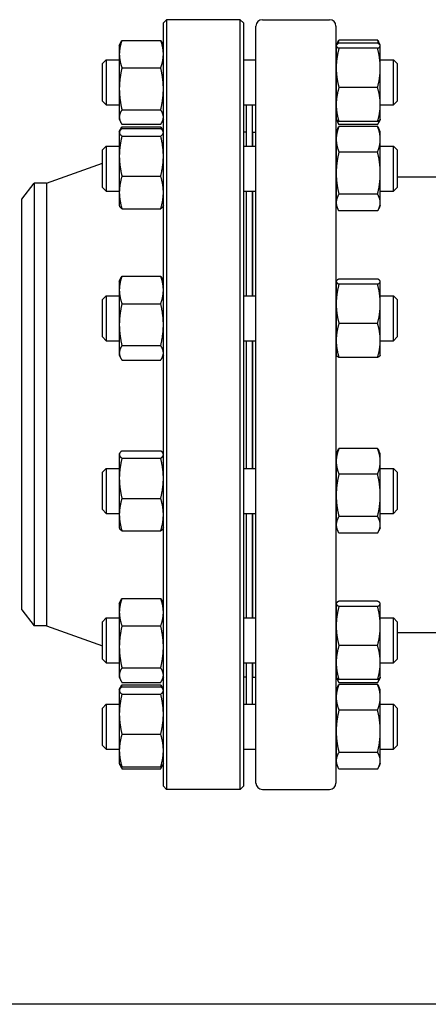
# Model space of a CAD drawing. Header units: inches. Extents: x 36 to 1719, y -84 to 1122.
# Tile 447 of 571: x 1418 to 1426, y 415 to 435. Entities that reach past the tile are written whole.
import ezdxf

# ---------------------------------------------------------------- set-up
doc = ezdxf.new("R2010")
doc.units = ezdxf.units.IN
doc.header["$LTSCALE"] = 48
doc.header["$MEASUREMENT"] = 0
doc.layers.add('Visible (ANSI)', color=7, linetype='Continuous', lineweight=30)

msp = doc.modelspace()

# ---------------------------------------------------------------- linework, layer by layer
at = {"layer": 'Visible (ANSI)'}
for p, q in [((1420.85412, 434.54627), (1420.91662, 434.60877)), ((1422.35162, 434.60877), (1420.91662, 434.60877)), ((1420.91662, 434.60877), (1420.91662, 419.60877)), ((1422.41412, 434.54627), (1422.35162, 434.60877)), ((1422.35162, 419.60877), (1422.35162, 434.60877)), ((1422.78412, 434.60877), (1424.09412, 434.60877)), ((1420.85412, 419.67127), (1420.85412, 434.54627)), ((1422.41412, 434.54627), (1422.41412, 419.67127)), ((1422.65912, 419.73377), (1422.65912, 434.48377)), ((1424.21912, 434.48377), (1424.21912, 419.73377)), ((1419.99512, 434.10629), (1420.01647, 434.15208)), ((1419.99512, 434.10629), (1419.99512, 433.93748)), ((1420.04699, 434.20472), (1420.80225, 434.20472)), ((1420.85412, 434.10629), (1420.83277, 434.15208)), ((1424.22412, 434.10629), (1424.22661, 434.11162)), ((1424.22412, 434.10629), (1424.22412, 434.101)), ((1424.22412, 434.101), (1424.22412, 433.66872)), ((1424.22661, 434.11162), (1424.25319, 434.16863)), ((1425.03125, 434.21141), (1424.27599, 434.21141)), ((1425.03125, 434.15128), (1424.27599, 434.15128)), ((1425.03125, 434.05071), (1424.27599, 434.05071)), ((1425.08063, 434.11162), (1425.05405, 434.16863)), ((1425.08312, 434.10629), (1425.08063, 434.11162)), ((1425.08312, 434.101), (1425.08312, 434.10629)), ((1425.08312, 433.66872), (1425.08312, 434.101)), ((1419.99512, 433.93748), (1419.99512, 433.26153)), ((1419.66412, 433.75187), (1419.73704, 433.82479)), ((1419.66412, 433.02271), (1419.66412, 433.75187)), ((1419.73704, 433.82479), (1419.73704, 432.94979)), ((1419.73704, 433.82479), (1419.99512, 433.82479)), ((1420.04699, 433.67024), (1420.80225, 433.67024)), ((1422.41412, 433.82479), (1422.65912, 433.82479)), ((1424.21912, 433.82479), (1424.22412, 433.82479)), ((1424.22412, 433.66872), (1424.22412, 432.95501)), ((1425.08312, 433.82479), (1425.3412, 433.82479)), ((1425.08312, 432.95501), (1425.08312, 433.66872)), ((1425.41412, 433.75187), (1425.3412, 433.82479)), ((1425.3412, 432.94979), (1425.3412, 433.82479)), ((1425.41412, 433.75187), (1425.41412, 433.02271)), ((1419.99512, 433.26153), (1419.99512, 432.71134)), ((1425.03125, 433.28672), (1424.27599, 433.28672)), ((1419.66412, 433.02271), (1419.73704, 432.94979)), ((1419.73704, 432.94979), (1419.99512, 432.94979)), ((1422.41412, 432.94979), (1422.65912, 432.94979)), ((1422.47412, 432.14247), (1422.47412, 432.94979)), ((1422.59412, 432.14247), (1422.59412, 432.94979)), ((1424.21912, 432.94979), (1424.22412, 432.94979)), ((1424.22412, 432.95501), (1424.22412, 432.66829)), ((1425.08312, 432.66829), (1425.08312, 432.95501)), ((1425.08312, 432.94979), (1425.3412, 432.94979)), ((1425.41412, 433.02271), (1425.3412, 432.94979)), ((1419.99512, 432.71134), (1419.99512, 432.66829)), ((1420.04699, 432.85281), (1420.80225, 432.85281)), ((1419.99512, 432.66829), (1420.01647, 432.6225)), ((1420.04699, 432.56986), (1420.80225, 432.56986)), ((1420.04699, 432.5224), (1420.80225, 432.5224)), ((1420.85412, 432.66829), (1420.83277, 432.6225)), ((1424.22412, 432.66829), (1424.22661, 432.66296)), ((1424.22412, 432.42397), (1424.25319, 432.48631)), ((1424.22661, 432.66296), (1424.25319, 432.60595)), ((1425.03125, 432.6233), (1424.27599, 432.6233)), ((1425.03125, 432.56317), (1424.27599, 432.56317)), ((1425.03125, 432.52908), (1424.27599, 432.52908)), ((1425.08063, 432.66296), (1425.05405, 432.60595)), ((1425.08312, 432.42397), (1425.05405, 432.48631)), ((1425.08312, 432.66829), (1425.08063, 432.66296)), ((1419.99512, 432.42397), (1420.00037, 432.43522)), ((1419.99512, 432.42397), (1419.99512, 432.41288)), ((1419.99512, 432.41288), (1419.99512, 431.95001)), ((1420.00037, 432.43522), (1420.01647, 432.46975)), ((1420.04699, 432.48549), (1420.80225, 432.48549)), ((1420.04699, 432.34027), (1420.80225, 432.34027)), ((1420.84878, 432.43543), (1420.83277, 432.46975)), ((1420.85412, 432.42397), (1420.84887, 432.43522)), ((1422.47412, 432.41877), (1422.41412, 432.41877)), ((1422.59412, 432.29877), (1422.59912, 432.29877)), ((1422.59912, 432.41877), (1422.65912, 432.41877)), ((1422.59912, 432.14247), (1422.59912, 432.41877)), ((1424.22412, 432.42397), (1424.22412, 432.27951)), ((1425.08312, 432.27951), (1425.08312, 432.42397)), ((1419.66412, 432.06955), (1419.73704, 432.14247)), ((1419.73704, 432.14247), (1419.73704, 431.26747)), ((1419.73704, 432.14247), (1419.99512, 432.14247)), ((1422.41412, 432.14247), (1422.65912, 432.14247)), ((1424.21912, 432.14247), (1424.22412, 432.14247)), ((1424.22412, 432.27951), (1424.22412, 431.61787)), ((1425.08312, 431.61787), (1425.08312, 432.27951)), ((1425.08312, 432.14247), (1425.3412, 432.14247)), ((1425.41412, 432.06955), (1425.3412, 432.14247)), ((1425.3412, 431.26747), (1425.3412, 432.14247)), ((1419.66412, 431.34038), (1419.66412, 432.06955)), ((1419.99512, 431.95001), (1419.99512, 431.24209)), ((1425.03125, 432.02993), (1424.27599, 432.02993)), ((1425.41412, 432.06955), (1425.41412, 431.34038)), ((1418.57412, 431.42377), (1419.66412, 431.81101)), ((1420.04699, 431.55975), (1420.80225, 431.55975)), ((1424.22412, 431.61787), (1424.22412, 431.04333)), ((1425.08312, 431.04333), (1425.08312, 431.61787)), ((1425.41412, 431.54877), (1426.69736, 431.54877)), ((1418.09412, 431.11127), (1418.33391, 431.42377)), ((1418.33391, 431.42377), (1418.33391, 422.79377)), ((1418.57412, 431.42377), (1418.33391, 431.42377)), ((1418.57412, 431.42377), (1418.57412, 422.79377)), ((1419.66412, 431.34038), (1419.73704, 431.26747)), ((1425.41412, 431.34038), (1425.3412, 431.26747)), ((1419.73704, 431.26747), (1419.99512, 431.26747)), ((1419.99512, 431.24209), (1419.99512, 430.98597)), ((1422.41412, 431.26747), (1422.65912, 431.26747)), ((1422.47412, 429.2286), (1422.47412, 431.26747)), ((1422.59412, 429.2286), (1422.59412, 431.26747)), ((1422.59912, 429.2286), (1422.59912, 431.26747)), ((1424.21912, 431.26747), (1424.22412, 431.26747)), ((1425.03125, 431.20581), (1424.27599, 431.20581)), ((1425.08312, 431.26747), (1425.3412, 431.26747)), ((1418.09412, 423.10627), (1418.09412, 431.11127)), ((1419.99512, 430.98597), (1420.00037, 430.97471)), ((1420.85412, 430.98597), (1420.84887, 430.97471)), ((1424.22412, 431.04333), (1424.22412, 430.98597)), ((1424.22412, 430.98597), (1424.25319, 430.92363)), ((1425.08312, 430.98597), (1425.05405, 430.92363)), ((1425.08312, 430.98597), (1425.08312, 431.04333)), ((1420.04699, 430.92444), (1420.80225, 430.92444)), ((1425.03125, 430.88085), (1424.27599, 430.88085)), ((1420.04699, 429.60853), (1420.80225, 429.60853)), ((1419.99512, 429.5101), (1420.01647, 429.55588)), ((1419.99512, 429.5101), (1419.99512, 429.34129)), ((1420.85412, 429.5101), (1420.83277, 429.55588)), ((1424.22412, 429.5101), (1424.22661, 429.51543)), ((1424.22412, 429.5101), (1424.22412, 429.5048)), ((1424.22412, 429.5048), (1424.22412, 429.07252)), ((1425.03125, 429.55509), (1424.27599, 429.55509)), ((1425.03125, 429.45452), (1424.27599, 429.45452)), ((1425.08312, 429.5101), (1425.08063, 429.51543)), ((1425.08312, 429.5048), (1425.08312, 429.5101)), ((1425.08312, 429.07252), (1425.08312, 429.5048)), ((1419.66412, 429.15568), (1419.73704, 429.2286)), ((1419.73704, 429.2286), (1419.73704, 428.3536)), ((1419.73704, 429.2286), (1419.99512, 429.2286)), ((1419.99512, 429.34129), (1419.99512, 428.66533)), ((1422.41412, 429.2286), (1422.65912, 429.2286)), ((1424.21912, 429.2286), (1424.22412, 429.2286)), ((1425.08312, 429.2286), (1425.3412, 429.2286)), ((1425.41412, 429.15568), (1425.3412, 429.2286)), ((1425.3412, 428.3536), (1425.3412, 429.2286)), ((1419.66412, 428.42651), (1419.66412, 429.15568)), ((1420.04699, 429.07405), (1420.80225, 429.07405)), ((1424.22412, 429.07252), (1424.22412, 428.35882)), ((1425.08312, 428.35882), (1425.08312, 429.07252)), ((1425.41412, 429.15568), (1425.41412, 428.42651)), ((1419.99512, 428.66533), (1419.99512, 428.11514)), ((1425.03125, 428.69053), (1424.27599, 428.69053)), ((1419.66412, 428.42651), (1419.73704, 428.3536)), ((1419.73704, 428.3536), (1419.99512, 428.3536)), ((1422.41412, 428.3536), (1422.65912, 428.3536)), ((1422.47412, 425.86395), (1422.47412, 428.3536)), ((1422.59412, 425.86395), (1422.59412, 428.3536)), ((1422.59912, 425.86395), (1422.59912, 428.3536)), ((1424.21912, 428.3536), (1424.22412, 428.3536)), ((1424.22412, 428.35882), (1424.22412, 428.0721)), ((1425.08312, 428.0721), (1425.08312, 428.35882)), ((1425.08312, 428.3536), (1425.3412, 428.3536)), ((1425.41412, 428.42651), (1425.3412, 428.3536)), ((1419.99512, 428.11514), (1419.99512, 428.0721)), ((1420.04699, 428.25662), (1420.80225, 428.25662)), ((1419.99512, 428.0721), (1420.01647, 428.02631)), ((1420.04699, 427.97367), (1420.80225, 427.97367)), ((1420.85412, 428.0721), (1420.83277, 428.02631)), ((1424.22412, 428.0721), (1424.22661, 428.06676)), ((1425.03125, 428.02711), (1424.27599, 428.02711)), ((1425.08312, 428.0721), (1425.08063, 428.06676)), ((1419.99512, 426.14545), (1420.00037, 426.15671)), ((1420.04699, 426.20697), (1420.80225, 426.20697)), ((1420.85412, 426.14545), (1420.84887, 426.15671)), ((1424.22412, 426.14545), (1424.25319, 426.20779)), ((1425.03125, 426.25057), (1424.27599, 426.25057)), ((1425.08312, 426.14545), (1425.05405, 426.20779)), ((1419.99512, 426.14545), (1419.99512, 426.13436)), ((1419.99512, 426.13436), (1419.99512, 425.67149)), ((1420.04699, 426.06175), (1420.80225, 426.06175)), ((1424.22412, 426.14545), (1424.22412, 426.00099)), ((1424.22412, 426.00099), (1424.22412, 425.33936)), ((1425.08312, 426.00099), (1425.08312, 426.14545)), ((1425.08312, 425.33936), (1425.08312, 426.00099)), ((1419.66412, 425.79103), (1419.73704, 425.86395)), ((1419.66412, 425.06187), (1419.66412, 425.79103)), ((1419.73704, 425.86395), (1419.73704, 424.98895)), ((1419.73704, 425.86395), (1419.99512, 425.86395)), ((1422.41412, 425.86395), (1422.65912, 425.86395)), ((1424.21912, 425.86395), (1424.22412, 425.86395)), ((1425.08312, 425.86395), (1425.3412, 425.86395)), ((1425.41412, 425.79103), (1425.3412, 425.86395)), ((1425.3412, 424.98895), (1425.3412, 425.86395)), ((1425.41412, 425.79103), (1425.41412, 425.06187)), ((1419.99512, 425.67149), (1419.99512, 424.96358)), ((1425.03125, 425.75141), (1424.27599, 425.75141)), ((1420.04699, 425.28123), (1420.80225, 425.28123)), ((1424.22412, 425.33936), (1424.22412, 424.76481)), ((1425.08312, 424.76481), (1425.08312, 425.33936)), ((1419.66412, 425.06187), (1419.73704, 424.98895)), ((1425.41412, 425.06187), (1425.3412, 424.98895)), ((1419.73704, 424.98895), (1419.99512, 424.98895)), ((1419.99512, 424.96358), (1419.99512, 424.70745)), ((1422.41412, 424.98895), (1422.65912, 424.98895)), ((1422.47412, 422.95008), (1422.47412, 424.98895)), ((1422.59412, 422.95008), (1422.59412, 424.98895)), ((1422.59912, 422.95008), (1422.59912, 424.98895)), ((1424.21912, 424.98895), (1424.22412, 424.98895)), ((1425.03125, 424.9273), (1424.27599, 424.9273)), ((1425.08312, 424.98895), (1425.3412, 424.98895)), ((1419.99512, 424.70745), (1420.00037, 424.69619)), ((1420.04699, 424.64592), (1420.80225, 424.64592)), ((1420.85412, 424.70745), (1420.84887, 424.69619)), ((1424.22412, 424.76481), (1424.22412, 424.70745)), ((1424.22412, 424.70745), (1424.25319, 424.64511)), ((1425.08312, 424.70745), (1425.05405, 424.64511)), ((1425.08312, 424.70745), (1425.08312, 424.76481)), ((1425.03125, 424.60233), (1424.27599, 424.60233)), ((1419.99512, 423.23158), (1420.01647, 423.27736)), ((1420.04699, 423.33001), (1420.80225, 423.33001)), ((1420.85412, 423.23158), (1420.83277, 423.27736)), ((1425.03125, 423.27657), (1424.27599, 423.27657)), ((1418.09412, 423.10627), (1418.33391, 422.79377)), ((1419.99512, 423.23158), (1419.99512, 423.06277)), ((1424.22412, 423.23158), (1424.22661, 423.23691)), ((1424.22412, 423.23158), (1424.22412, 423.22628)), ((1424.22412, 423.22628), (1424.22412, 422.79401)), ((1425.03125, 423.176), (1424.27599, 423.176)), ((1425.08312, 423.23158), (1425.08063, 423.23691)), ((1425.08312, 423.22628), (1425.08312, 423.23158)), ((1425.08312, 422.79401), (1425.08312, 423.22628)), ((1419.66412, 422.87716), (1419.73704, 422.95008)), ((1419.73704, 422.95008), (1419.73704, 422.07508)), ((1419.73704, 422.95008), (1419.99512, 422.95008)), ((1419.99512, 423.06277), (1419.99512, 422.38681)), ((1422.41412, 422.95008), (1422.65912, 422.95008)), ((1424.21912, 422.95008), (1424.22412, 422.95008)), ((1425.08312, 422.95008), (1425.3412, 422.95008)), ((1425.41412, 422.87716), (1425.3412, 422.95008)), ((1425.3412, 422.07508), (1425.3412, 422.95008)), ((1418.57412, 422.79377), (1418.33391, 422.79377)), ((1418.57412, 422.79377), (1419.66412, 422.40654)), ((1419.66412, 422.148), (1419.66412, 422.87716)), ((1420.04699, 422.79553), (1420.80225, 422.79553)), ((1424.22412, 422.79401), (1424.22412, 422.0803)), ((1425.08312, 422.0803), (1425.08312, 422.79401)), ((1425.41412, 422.87716), (1425.41412, 422.148)), ((1425.41412, 422.66877), (1426.69185, 422.66877)), ((1419.99512, 422.38681), (1419.99512, 421.83662)), ((1425.03125, 422.41201), (1424.27599, 422.41201)), ((1419.66412, 422.148), (1419.73704, 422.07508)), ((1425.41412, 422.148), (1425.3412, 422.07508)), ((1419.73704, 422.07508), (1419.99512, 422.07508)), ((1420.04699, 421.9781), (1420.80225, 421.9781)), ((1422.41412, 422.07508), (1422.65912, 422.07508)), ((1422.47412, 421.26775), (1422.47412, 422.07508)), ((1422.59412, 421.26775), (1422.59412, 422.07508)), ((1422.59912, 421.79877), (1422.59912, 422.07508)), ((1424.21912, 422.07508), (1424.22412, 422.07508)), ((1424.22412, 422.0803), (1424.22412, 421.79358)), ((1425.08312, 421.79358), (1425.08312, 422.0803)), ((1425.08312, 422.07508), (1425.3412, 422.07508)), ((1419.99512, 421.83662), (1419.99512, 421.79358)), ((1419.99512, 421.79358), (1420.01647, 421.74779)), ((1420.85412, 421.79358), (1420.83277, 421.74779)), ((1422.47412, 421.79877), (1422.41412, 421.79877)), ((1422.59412, 421.91877), (1422.59912, 421.91877)), ((1422.59912, 421.79877), (1422.65912, 421.79877)), ((1424.22412, 421.79358), (1424.22661, 421.78824)), ((1424.22661, 421.78824), (1424.25319, 421.73124)), ((1425.03125, 421.74859), (1424.27599, 421.74859)), ((1425.08063, 421.78824), (1425.05405, 421.73124)), ((1425.08312, 421.79358), (1425.08063, 421.78824)), ((1419.99512, 421.54925), (1420.00037, 421.56051)), ((1420.00037, 421.56051), (1420.01647, 421.59504)), ((1420.04699, 421.69515), (1420.80225, 421.69515)), ((1420.04699, 421.64769), (1420.80225, 421.64769)), ((1420.04699, 421.61078), (1420.80225, 421.61078)), ((1420.84887, 421.56051), (1420.83277, 421.59504)), ((1420.85412, 421.54925), (1420.84887, 421.56051)), ((1424.22412, 421.54925), (1424.25319, 421.61159)), ((1425.03125, 421.68846), (1424.27599, 421.68846)), ((1425.03125, 421.65437), (1424.27599, 421.65437)), ((1425.08312, 421.54925), (1425.05405, 421.61159)), ((1419.99512, 421.54925), (1419.99512, 421.53817)), ((1419.99512, 421.53817), (1419.99512, 421.0753)), ((1420.04699, 421.46556), (1420.80225, 421.46556)), ((1424.22412, 421.54925), (1424.22412, 421.4048)), ((1424.22412, 421.4048), (1424.22412, 420.74316)), ((1425.08312, 421.4048), (1425.08312, 421.54925)), ((1425.08312, 420.74316), (1425.08312, 421.4048)), ((1419.66412, 421.19484), (1419.73704, 421.26775)), ((1419.66412, 420.46567), (1419.66412, 421.19484)), ((1419.73704, 421.26775), (1419.73704, 420.39275)), ((1419.73704, 421.26775), (1419.99512, 421.26775)), ((1422.41412, 421.26775), (1422.65912, 421.26775)), ((1424.21912, 421.26775), (1424.22412, 421.26775)), ((1425.08312, 421.26775), (1425.3412, 421.26775)), ((1425.41412, 421.19484), (1425.3412, 421.26775)), ((1425.3412, 420.39275), (1425.3412, 421.26775)), ((1425.41412, 421.19484), (1425.41412, 420.46567)), ((1419.99512, 421.0753), (1419.99512, 420.36738)), ((1425.03125, 421.15522), (1424.27599, 421.15522)), ((1420.04699, 420.68503), (1420.80225, 420.68503)), ((1424.22412, 420.74316), (1424.22412, 420.16862)), ((1425.08312, 420.16862), (1425.08312, 420.74316)), ((1419.66412, 420.46567), (1419.73704, 420.39275)), ((1425.41412, 420.46567), (1425.3412, 420.39275)), ((1419.73704, 420.39275), (1419.99512, 420.39275)), ((1419.99512, 420.36738), (1419.99512, 420.11125)), ((1422.41412, 420.39275), (1422.65912, 420.39275)), ((1424.21912, 420.39275), (1424.22412, 420.39275)), ((1425.03125, 420.3311), (1424.27599, 420.3311)), ((1425.08312, 420.39275), (1425.3412, 420.39275)), ((1419.99512, 420.11125), (1420.00037, 420.1)), ((1420.00037, 420.1), (1420.01647, 420.06547)), ((1420.04699, 420.04973), (1420.80225, 420.04973)), ((1420.84887, 420.1), (1420.83277, 420.06547)), ((1420.85412, 420.11125), (1420.84887, 420.1)), ((1424.22412, 420.16862), (1424.22412, 420.11125)), ((1424.22412, 420.11125), (1424.25319, 420.04891)), ((1425.08312, 420.11125), (1425.05405, 420.04891)), ((1425.08312, 420.11125), (1425.08312, 420.16862)), ((1420.04699, 420.01282), (1420.80225, 420.01282)), ((1425.03125, 420.00614), (1424.27599, 420.00614)), ((1420.85412, 419.67127), (1420.91662, 419.60877)), ((1422.41412, 419.67127), (1422.35162, 419.60877)), ((1422.35162, 419.60877), (1420.91662, 419.60877)), ((1422.78412, 419.60877), (1424.09412, 419.60877)), ((1459.78662, 415.42127), (1403.38153, 415.42127))]:
    msp.add_line(p, q, dxfattribs=at)
for centre, radius, start, end in [((1422.78412, 434.48377), 0.125, 90, 180), ((1424.09412, 434.48377), 0.125, 0, 90), ((1420.47912, 432.49851), 0.375, 350.315404, 0), ((1420.47912, 421.71903), 0.375, 0, 9.684496), ((1422.78412, 419.73377), 0.125, 180, 270), ((1424.09412, 419.73377), 0.125, 270, 0)]:
    msp.add_arc(centre, radius, start, end, dxfattribs=at)
for points, weights in [([(1420.04699, 434.20472), (1419.99512, 434.06151), (1419.99512, 433.93748)], [1, 1.0379548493, 1]), ([(1420.01647, 434.15208), (1420.02824, 434.17732), (1420.04699, 434.20472)], [1.01733426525, 1.01339325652, 1]), ([(1420.80225, 434.20472), (1420.821, 434.17732), (1420.83277, 434.15208)], [1, 1.01339325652, 1.01733426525]), ([(1420.85412, 433.93748), (1420.85412, 434.06151), (1420.80225, 434.20472)], [1, 1.0379548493, 1]), ([(1424.27599, 434.15128), (1424.22412, 434.12433), (1424.22412, 434.101)], [1, 1.0379548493, 1]), ([(1424.22412, 434.101), (1424.22412, 434.07766), (1424.27599, 434.05071)], [1, 1.0379548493, 1]), ([(1424.27599, 434.05071), (1424.22412, 433.846), (1424.22412, 433.66872)], [1, 1.0379548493, 1]), ([(1424.27599, 434.21141), (1424.26089, 434.17247), (1424.25034, 434.13611)], [1, 1.01076049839, 1.01541962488]), ([(1424.25319, 434.16863), (1424.26286, 434.18937), (1424.27599, 434.21141)], [1.01408417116, 1.00934096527, 1]), ([(1425.0569, 434.13611), (1425.04635, 434.17247), (1425.03125, 434.21141)], [1.01541962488, 1.01076049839, 1]), ([(1425.03125, 434.21141), (1425.04438, 434.18937), (1425.05405, 434.16863)], [1, 1.00934096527, 1.01408417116]), ([(1425.08312, 434.101), (1425.08312, 434.12433), (1425.03125, 434.15128)], [1, 1.0379548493, 1]), ([(1425.03125, 434.05071), (1425.08312, 434.07766), (1425.08312, 434.101)], [1, 1.0379548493, 1]), ([(1425.08312, 433.66872), (1425.08312, 433.846), (1425.03125, 434.05071)], [1, 1.0379548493, 1]), ([(1419.99512, 433.93748), (1419.99512, 433.81345), (1420.04699, 433.67024)], [1, 1.0379548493, 1]), ([(1420.80225, 433.67024), (1420.85412, 433.81345), (1420.85412, 433.93748)], [1, 1.0379548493, 1]), ([(1420.04699, 433.67024), (1419.99512, 433.45121), (1419.99512, 433.26153)], [1, 1.0379548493, 1]), ([(1420.85412, 433.26153), (1420.85412, 433.45121), (1420.80225, 433.67024)], [1, 1.0379548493, 1]), ([(1424.22412, 433.66872), (1424.22412, 433.49143), (1424.27599, 433.28672)], [1, 1.0379548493, 1]), ([(1425.03125, 433.28672), (1425.08312, 433.49143), (1425.08312, 433.66872)], [1, 1.0379548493, 1]), ([(1419.99512, 433.26153), (1419.99512, 433.07184), (1420.04699, 432.85281)], [1, 1.0379548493, 1]), ([(1420.80225, 432.85281), (1420.85412, 433.07184), (1420.85412, 433.26153)], [1, 1.0379548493, 1]), ([(1424.27599, 433.28672), (1424.22412, 433.10896), (1424.22412, 432.95501)], [1, 1.0379548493, 1]), ([(1425.08312, 432.95501), (1425.08312, 433.10896), (1425.03125, 433.28672)], [1, 1.0379548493, 1]), ([(1424.22412, 432.95501), (1424.22412, 432.80106), (1424.27599, 432.6233)], [1, 1.0379548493, 1]), ([(1425.03125, 432.6233), (1425.08312, 432.80106), (1425.08312, 432.95501)], [1, 1.0379548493, 1]), ([(1420.04699, 432.85281), (1419.99512, 432.77699), (1419.99512, 432.71134)], [1, 1.0379548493, 1]), ([(1419.99512, 432.71134), (1419.99512, 432.64568), (1420.04699, 432.56986)], [1, 1.0379548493, 1]), ([(1420.85412, 432.71134), (1420.85412, 432.77699), (1420.80225, 432.85281)], [1, 1.0379548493, 1]), ([(1420.80225, 432.56986), (1420.85412, 432.64568), (1420.85412, 432.71134)], [1, 1.0379548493, 1]), ([(1420.01647, 432.46975), (1420.02824, 432.495), (1420.04699, 432.5224)], [1.01733426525, 1.01339325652, 1]), ([(1420.04699, 432.5224), (1420.03761, 432.49649), (1420.03, 432.47172)], [1, 1.00665836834, 1.01098059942]), ([(1420.81924, 432.47172), (1420.81163, 432.49649), (1420.80225, 432.5224)], [1.01098059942, 1.00665836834, 1]), ([(1420.80225, 432.5224), (1420.821, 432.495), (1420.83277, 432.46975)], [1, 1.01339325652, 1.01733426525]), ([(1424.27599, 432.52908), (1424.22412, 432.39534), (1424.22412, 432.27951)], [1, 1.0379548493, 1]), ([(1424.27599, 432.6233), (1424.23522, 432.64448), (1424.22661, 432.66296)], [1, 1.02958951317, 1.01304319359]), ([(1424.23595, 432.65025), (1424.24864, 432.60909), (1424.27599, 432.56317)], [1.01895290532, 1.01965956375, 1]), ([(1424.25319, 432.48631), (1424.26286, 432.50705), (1424.27599, 432.52908)], [1.01408417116, 1.00934096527, 1]), ([(1425.08063, 432.66296), (1425.07202, 432.64448), (1425.03125, 432.6233)], [1.01304319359, 1.02958951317, 1]), ([(1425.03125, 432.56317), (1425.0586, 432.60909), (1425.07129, 432.65025)], [1, 1.01965956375, 1.01895290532]), ([(1425.08312, 432.27951), (1425.08312, 432.39534), (1425.03125, 432.52908)], [1, 1.0379548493, 1]), ([(1425.03125, 432.52908), (1425.04438, 432.50705), (1425.05405, 432.48631)], [1, 1.00934096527, 1.01408417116]), ([(1420.04699, 432.48549), (1419.99512, 432.44658), (1419.99512, 432.41288)], [1, 1.0379548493, 1]), ([(1419.99512, 432.41288), (1419.99512, 432.37918), (1420.04699, 432.34027)], [1, 1.0379548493, 1]), ([(1420.04699, 432.34027), (1419.99512, 432.13113), (1419.99512, 431.95001)], [1, 1.0379548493, 1]), ([(1420.85412, 432.41288), (1420.85412, 432.44658), (1420.80225, 432.48549)], [1, 1.0379548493, 1]), ([(1420.80225, 432.34027), (1420.85412, 432.37918), (1420.85412, 432.41288)], [1, 1.0379548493, 1]), ([(1420.85412, 431.95001), (1420.85412, 432.13113), (1420.80225, 432.34027)], [1, 1.0379548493, 1]), ([(1424.22412, 432.27951), (1424.22412, 432.16368), (1424.27599, 432.02993)], [1, 1.0379548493, 1]), ([(1425.03125, 432.02993), (1425.08312, 432.16368), (1425.08312, 432.27951)], [1, 1.0379548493, 1]), ([(1419.99512, 431.95001), (1419.99512, 431.76889), (1420.04699, 431.55975)], [1, 1.0379548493, 1]), ([(1420.80225, 431.55975), (1420.85412, 431.76889), (1420.85412, 431.95001)], [1, 1.0379548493, 1]), ([(1424.27599, 432.02993), (1424.22412, 431.80911), (1424.22412, 431.61787)], [1, 1.0379548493, 1]), ([(1425.08312, 431.61787), (1425.08312, 431.80911), (1425.03125, 432.02993)], [1, 1.0379548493, 1]), ([(1420.04699, 431.55975), (1419.99512, 431.38952), (1419.99512, 431.24209)], [1, 1.0379548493, 1]), ([(1420.85412, 431.24209), (1420.85412, 431.38952), (1420.80225, 431.55975)], [1, 1.0379548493, 1]), ([(1424.22412, 431.61787), (1424.22412, 431.42664), (1424.27599, 431.20581)], [1, 1.0379548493, 1]), ([(1425.03125, 431.20581), (1425.08312, 431.42664), (1425.08312, 431.61787)], [1, 1.0379548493, 1]), ([(1419.99512, 431.24209), (1419.99512, 431.09467), (1420.04699, 430.92444)], [1, 1.0379548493, 1]), ([(1420.80225, 430.92444), (1420.85412, 431.09467), (1420.85412, 431.24209)], [1, 1.0379548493, 1]), ([(1424.27599, 431.20581), (1424.22412, 431.11874), (1424.22412, 431.04333)], [1, 1.0379548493, 1]), ([(1425.08312, 431.04333), (1425.08312, 431.11874), (1425.03125, 431.20581)], [1, 1.0379548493, 1]), ([(1420.04699, 430.92444), (1420.01134, 430.95119), (1420.00037, 430.97471)], [1, 1.02578038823, 1.01653872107]), ([(1420.84887, 430.97471), (1420.8379, 430.95119), (1420.80225, 430.92444)], [1.01653872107, 1.02578038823, 1]), ([(1424.22412, 431.04333), (1424.22412, 430.96792), (1424.27599, 430.88085)], [1, 1.0379548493, 1]), ([(1425.03125, 430.88085), (1425.08312, 430.96792), (1425.08312, 431.04333)], [1, 1.0379548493, 1]), ([(1420.04699, 429.60853), (1419.99512, 429.46531), (1419.99512, 429.34129)], [1, 1.0379548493, 1]), ([(1420.01647, 429.55588), (1420.02824, 429.58112), (1420.04699, 429.60853)], [1.01733426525, 1.01339325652, 1]), ([(1420.80225, 429.60853), (1420.821, 429.58112), (1420.83277, 429.55588)], [1, 1.01339325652, 1.01733426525]), ([(1420.85412, 429.34129), (1420.85412, 429.46531), (1420.80225, 429.60853)], [1, 1.0379548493, 1]), ([(1424.27599, 429.55509), (1424.22412, 429.52814), (1424.22412, 429.5048)], [1, 1.0379548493, 1]), ([(1424.22412, 429.5048), (1424.22412, 429.48147), (1424.27599, 429.45452)], [1, 1.0379548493, 1]), ([(1424.27599, 429.45452), (1424.22412, 429.24981), (1424.22412, 429.07252)], [1, 1.0379548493, 1]), ([(1425.08312, 429.5048), (1425.08312, 429.52814), (1425.03125, 429.55509)], [1, 1.0379548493, 1]), ([(1425.03125, 429.45452), (1425.08312, 429.48147), (1425.08312, 429.5048)], [1, 1.0379548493, 1]), ([(1425.08312, 429.07252), (1425.08312, 429.24981), (1425.03125, 429.45452)], [1, 1.0379548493, 1]), ([(1419.99512, 429.34129), (1419.99512, 429.21726), (1420.04699, 429.07405)], [1, 1.0379548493, 1]), ([(1420.80225, 429.07405), (1420.85412, 429.21726), (1420.85412, 429.34129)], [1, 1.0379548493, 1]), ([(1420.04699, 429.07405), (1419.99512, 428.85502), (1419.99512, 428.66533)], [1, 1.0379548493, 1]), ([(1420.85412, 428.66533), (1420.85412, 428.85502), (1420.80225, 429.07405)], [1, 1.0379548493, 1]), ([(1424.22412, 429.07252), (1424.22412, 428.89524), (1424.27599, 428.69053)], [1, 1.0379548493, 1]), ([(1425.03125, 428.69053), (1425.08312, 428.89524), (1425.08312, 429.07252)], [1, 1.0379548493, 1]), ([(1419.99512, 428.66533), (1419.99512, 428.47565), (1420.04699, 428.25662)], [1, 1.0379548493, 1]), ([(1420.80225, 428.25662), (1420.85412, 428.47565), (1420.85412, 428.66533)], [1, 1.0379548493, 1]), ([(1424.27599, 428.69053), (1424.22412, 428.51277), (1424.22412, 428.35882)], [1, 1.0379548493, 1]), ([(1425.08312, 428.35882), (1425.08312, 428.51277), (1425.03125, 428.69053)], [1, 1.0379548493, 1]), ([(1424.22412, 428.35882), (1424.22412, 428.20487), (1424.27599, 428.02711)], [1, 1.0379548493, 1]), ([(1425.03125, 428.02711), (1425.08312, 428.20487), (1425.08312, 428.35882)], [1, 1.0379548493, 1]), ([(1420.04699, 428.25662), (1419.99512, 428.1808), (1419.99512, 428.11514)], [1, 1.0379548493, 1]), ([(1419.99512, 428.11514), (1419.99512, 428.04948), (1420.04699, 427.97367)], [1, 1.0379548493, 1]), ([(1420.85412, 428.11514), (1420.85412, 428.1808), (1420.80225, 428.25662)], [1, 1.0379548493, 1]), ([(1420.80225, 427.97367), (1420.85412, 428.04948), (1420.85412, 428.11514)], [1, 1.0379548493, 1]), ([(1424.27599, 428.02711), (1424.23522, 428.04829), (1424.22661, 428.06676)], [1, 1.02958951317, 1.01304319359]), ([(1425.08063, 428.06676), (1425.07202, 428.04829), (1425.03125, 428.02711)], [1.01304319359, 1.02958951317, 1]), ([(1420.04699, 426.20697), (1419.99512, 426.16806), (1419.99512, 426.13436)], [1, 1.0379548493, 1]), ([(1420.85412, 426.13436), (1420.85412, 426.16806), (1420.80225, 426.20697)], [1, 1.0379548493, 1]), ([(1424.27599, 426.25057), (1424.22412, 426.11682), (1424.22412, 426.00099)], [1, 1.0379548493, 1]), ([(1424.25319, 426.20779), (1424.26286, 426.22853), (1424.27599, 426.25057)], [1.01408417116, 1.00934096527, 1]), ([(1425.08312, 426.00099), (1425.08312, 426.11682), (1425.03125, 426.25057)], [1, 1.0379548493, 1]), ([(1425.03125, 426.25057), (1425.04438, 426.22853), (1425.05405, 426.20779)], [1, 1.00934096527, 1.01408417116]), ([(1419.99512, 426.13436), (1419.99512, 426.10067), (1420.04699, 426.06175)], [1, 1.0379548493, 1]), ([(1420.04699, 426.06175), (1419.99512, 425.85261), (1419.99512, 425.67149)], [1, 1.0379548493, 1]), ([(1420.80225, 426.06175), (1420.85412, 426.10067), (1420.85412, 426.13436)], [1, 1.0379548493, 1]), ([(1420.85412, 425.67149), (1420.85412, 425.85261), (1420.80225, 426.06175)], [1, 1.0379548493, 1]), ([(1424.22412, 426.00099), (1424.22412, 425.88516), (1424.27599, 425.75141)], [1, 1.0379548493, 1]), ([(1425.03125, 425.75141), (1425.08312, 425.88516), (1425.08312, 426.00099)], [1, 1.0379548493, 1]), ([(1419.99512, 425.67149), (1419.99512, 425.49037), (1420.04699, 425.28123)], [1, 1.0379548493, 1]), ([(1420.80225, 425.28123), (1420.85412, 425.49037), (1420.85412, 425.67149)], [1, 1.0379548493, 1]), ([(1424.27599, 425.75141), (1424.22412, 425.53059), (1424.22412, 425.33936)], [1, 1.0379548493, 1]), ([(1425.08312, 425.33936), (1425.08312, 425.53059), (1425.03125, 425.75141)], [1, 1.0379548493, 1]), ([(1420.04699, 425.28123), (1419.99512, 425.111), (1419.99512, 424.96358)], [1, 1.0379548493, 1]), ([(1420.85412, 424.96358), (1420.85412, 425.111), (1420.80225, 425.28123)], [1, 1.0379548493, 1]), ([(1424.22412, 425.33936), (1424.22412, 425.14812), (1424.27599, 424.9273)], [1, 1.0379548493, 1]), ([(1425.03125, 424.9273), (1425.08312, 425.14812), (1425.08312, 425.33936)], [1, 1.0379548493, 1]), ([(1419.99512, 424.96358), (1419.99512, 424.81615), (1420.04699, 424.64592)], [1, 1.0379548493, 1]), ([(1420.80225, 424.64592), (1420.85412, 424.81615), (1420.85412, 424.96358)], [1, 1.0379548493, 1]), ([(1424.27599, 424.9273), (1424.22412, 424.84022), (1424.22412, 424.76481)], [1, 1.0379548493, 1]), ([(1425.08312, 424.76481), (1425.08312, 424.84022), (1425.03125, 424.9273)], [1, 1.0379548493, 1]), ([(1420.04699, 424.64592), (1420.01134, 424.67267), (1420.00037, 424.69619)], [1, 1.02578038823, 1.01653872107]), ([(1420.84887, 424.69619), (1420.8379, 424.67267), (1420.80225, 424.64592)], [1.01653872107, 1.02578038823, 1]), ([(1424.22412, 424.76481), (1424.22412, 424.68941), (1424.27599, 424.60233)], [1, 1.0379548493, 1]), ([(1425.03125, 424.60233), (1425.08312, 424.68941), (1425.08312, 424.76481)], [1, 1.0379548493, 1]), ([(1420.04699, 423.33001), (1419.99512, 423.1868), (1419.99512, 423.06277)], [1, 1.0379548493, 1]), ([(1420.01647, 423.27736), (1420.02824, 423.30261), (1420.04699, 423.33001)], [1.01733426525, 1.01339325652, 1]), ([(1420.80225, 423.33001), (1420.821, 423.30261), (1420.83277, 423.27736)], [1, 1.01339325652, 1.01733426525]), ([(1420.85412, 423.06277), (1420.85412, 423.1868), (1420.80225, 423.33001)], [1, 1.0379548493, 1]), ([(1424.27599, 423.27657), (1424.22412, 423.24962), (1424.22412, 423.22628)], [1, 1.0379548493, 1]), ([(1425.08312, 423.22628), (1425.08312, 423.24962), (1425.03125, 423.27657)], [1, 1.0379548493, 1]), ([(1424.22412, 423.22628), (1424.22412, 423.20295), (1424.27599, 423.176)], [1, 1.0379548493, 1]), ([(1424.27599, 423.176), (1424.22412, 422.97129), (1424.22412, 422.79401)], [1, 1.0379548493, 1]), ([(1425.03125, 423.176), (1425.08312, 423.20295), (1425.08312, 423.22628)], [1, 1.0379548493, 1]), ([(1425.08312, 422.79401), (1425.08312, 422.97129), (1425.03125, 423.176)], [1, 1.0379548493, 1]), ([(1419.99512, 423.06277), (1419.99512, 422.93874), (1420.04699, 422.79553)], [1, 1.0379548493, 1]), ([(1420.80225, 422.79553), (1420.85412, 422.93874), (1420.85412, 423.06277)], [1, 1.0379548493, 1]), ([(1420.04699, 422.79553), (1419.99512, 422.5765), (1419.99512, 422.38681)], [1, 1.0379548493, 1]), ([(1420.85412, 422.38681), (1420.85412, 422.5765), (1420.80225, 422.79553)], [1, 1.0379548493, 1]), ([(1424.22412, 422.79401), (1424.22412, 422.61672), (1424.27599, 422.41201)], [1, 1.0379548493, 1]), ([(1425.03125, 422.41201), (1425.08312, 422.61672), (1425.08312, 422.79401)], [1, 1.0379548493, 1]), ([(1419.99512, 422.38681), (1419.99512, 422.19713), (1420.04699, 421.9781)], [1, 1.0379548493, 1]), ([(1420.80225, 421.9781), (1420.85412, 422.19713), (1420.85412, 422.38681)], [1, 1.0379548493, 1]), ([(1424.27599, 422.41201), (1424.22412, 422.23425), (1424.22412, 422.0803)], [1, 1.0379548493, 1]), ([(1425.08312, 422.0803), (1425.08312, 422.23425), (1425.03125, 422.41201)], [1, 1.0379548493, 1]), ([(1420.04699, 421.9781), (1419.99512, 421.90228), (1419.99512, 421.83662)], [1, 1.0379548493, 1]), ([(1420.85412, 421.83662), (1420.85412, 421.90228), (1420.80225, 421.9781)], [1, 1.0379548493, 1]), ([(1424.22412, 422.0803), (1424.22412, 421.92635), (1424.27599, 421.74859)], [1, 1.0379548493, 1]), ([(1425.03125, 421.74859), (1425.08312, 421.92635), (1425.08312, 422.0803)], [1, 1.0379548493, 1]), ([(1419.99512, 421.83662), (1419.99512, 421.77096), (1420.04699, 421.69515)], [1, 1.0379548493, 1]), ([(1420.80225, 421.69515), (1420.85412, 421.77096), (1420.85412, 421.83662)], [1, 1.0379548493, 1]), ([(1424.27599, 421.74859), (1424.23522, 421.76977), (1424.22661, 421.78824)], [1, 1.02958951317, 1.01304319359]), ([(1424.23595, 421.77554), (1424.24864, 421.73437), (1424.27599, 421.68846)], [1.01895290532, 1.01965956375, 1]), ([(1425.08063, 421.78824), (1425.07202, 421.76977), (1425.03125, 421.74859)], [1.01304319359, 1.02958951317, 1]), ([(1425.03125, 421.68846), (1425.0586, 421.73437), (1425.07129, 421.77554)], [1, 1.01965956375, 1.01895290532]), ([(1420.04699, 421.61078), (1419.99512, 421.57187), (1419.99512, 421.53817)], [1, 1.0379548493, 1]), ([(1420.01647, 421.59504), (1420.02824, 421.62028), (1420.04699, 421.64769)], [1.01733426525, 1.01339325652, 1]), ([(1420.04699, 421.64769), (1420.03761, 421.62178), (1420.03, 421.59701)], [1, 1.00665836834, 1.01098059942]), ([(1420.81924, 421.59701), (1420.81163, 421.62178), (1420.80225, 421.64769)], [1.01098059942, 1.00665836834, 1]), ([(1420.80225, 421.64769), (1420.821, 421.62028), (1420.83277, 421.59504)], [1, 1.01339325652, 1.01733426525]), ([(1420.85412, 421.53817), (1420.85412, 421.57187), (1420.80225, 421.61078)], [1, 1.0379548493, 1]), ([(1424.27599, 421.65437), (1424.22412, 421.52062), (1424.22412, 421.4048)], [1, 1.0379548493, 1]), ([(1424.25319, 421.61159), (1424.26286, 421.63233), (1424.27599, 421.65437)], [1.01408417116, 1.00934096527, 1]), ([(1425.08312, 421.4048), (1425.08312, 421.52062), (1425.03125, 421.65437)], [1, 1.0379548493, 1]), ([(1425.03125, 421.65437), (1425.04438, 421.63233), (1425.05405, 421.61159)], [1, 1.00934096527, 1.01408417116]), ([(1419.99512, 421.53817), (1419.99512, 421.50447), (1420.04699, 421.46556)], [1, 1.0379548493, 1]), ([(1420.04699, 421.46556), (1419.99512, 421.25642), (1419.99512, 421.0753)], [1, 1.0379548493, 1]), ([(1420.80225, 421.46556), (1420.85412, 421.50447), (1420.85412, 421.53817)], [1, 1.0379548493, 1]), ([(1420.85412, 421.0753), (1420.85412, 421.25642), (1420.80225, 421.46556)], [1, 1.0379548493, 1]), ([(1424.22412, 421.4048), (1424.22412, 421.28897), (1424.27599, 421.15522)], [1, 1.0379548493, 1]), ([(1425.03125, 421.15522), (1425.08312, 421.28897), (1425.08312, 421.4048)], [1, 1.0379548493, 1]), ([(1419.99512, 421.0753), (1419.99512, 420.89418), (1420.04699, 420.68503)], [1, 1.0379548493, 1]), ([(1420.80225, 420.68503), (1420.85412, 420.89418), (1420.85412, 421.0753)], [1, 1.0379548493, 1]), ([(1424.27599, 421.15522), (1424.22412, 420.9344), (1424.22412, 420.74316)], [1, 1.0379548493, 1]), ([(1425.08312, 420.74316), (1425.08312, 420.9344), (1425.03125, 421.15522)], [1, 1.0379548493, 1]), ([(1420.04699, 420.68503), (1419.99512, 420.51481), (1419.99512, 420.36738)], [1, 1.0379548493, 1]), ([(1420.85412, 420.36738), (1420.85412, 420.51481), (1420.80225, 420.68503)], [1, 1.0379548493, 1]), ([(1424.22412, 420.74316), (1424.22412, 420.55192), (1424.27599, 420.3311)], [1, 1.0379548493, 1]), ([(1425.03125, 420.3311), (1425.08312, 420.55192), (1425.08312, 420.74316)], [1, 1.0379548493, 1]), ([(1419.99512, 420.36738), (1419.99512, 420.21996), (1420.04699, 420.04973)], [1, 1.0379548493, 1]), ([(1420.80225, 420.04973), (1420.85412, 420.21996), (1420.85412, 420.36738)], [1, 1.0379548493, 1]), ([(1424.27599, 420.3311), (1424.22412, 420.24403), (1424.22412, 420.16862)], [1, 1.0379548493, 1]), ([(1425.08312, 420.16862), (1425.08312, 420.24403), (1425.03125, 420.3311)], [1, 1.0379548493, 1]), ([(1420.04699, 420.04973), (1420.01134, 420.07647), (1420.00037, 420.1)], [1, 1.02578038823, 1.01653872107]), ([(1420.00695, 420.08864), (1420.01964, 420.0528), (1420.04699, 420.01282)], [1.01895290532, 1.01965956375, 1]), ([(1420.84887, 420.1), (1420.8379, 420.07647), (1420.80225, 420.04973)], [1.01653872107, 1.02578038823, 1]), ([(1420.80225, 420.01282), (1420.8296, 420.0528), (1420.84229, 420.08864)], [1, 1.01965956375, 1.01895290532]), ([(1424.22412, 420.16862), (1424.22412, 420.09321), (1424.27599, 420.00614)], [1, 1.0379548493, 1]), ([(1425.03125, 420.00614), (1425.08312, 420.09321), (1425.08312, 420.16862)], [1, 1.0379548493, 1])]:
    msp.add_rational_spline(points, weights, degree=2, dxfattribs=at)

doc.saveas('drawing.dxf')
